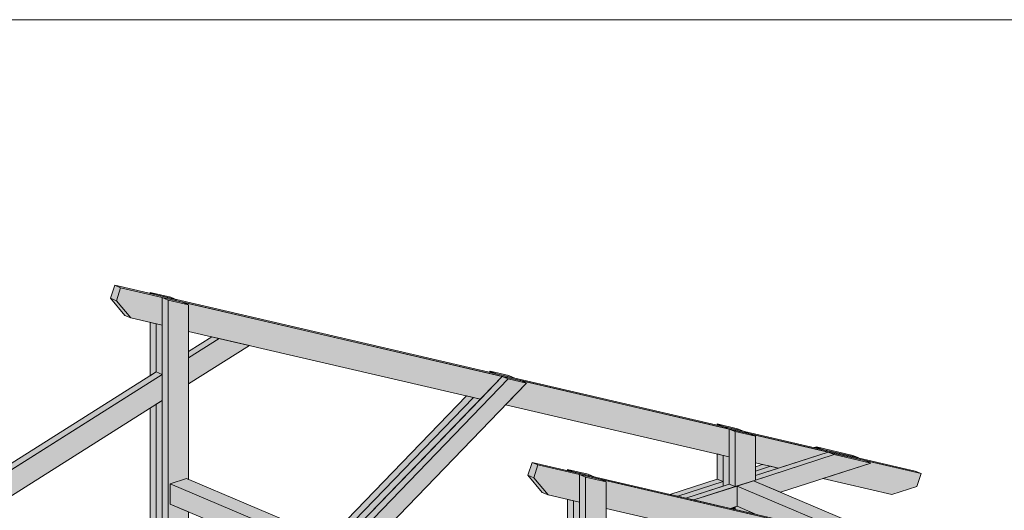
# Model space of a CAD drawing. Header units: millimetres. Extents: x 0 to 1517, y -116 to 725.
# Tile 495 of 501: x 1331 to 1403, y 422 to 458. Entities that reach past the tile are written whole.
import ezdxf

# ---------------------------------------------------------------- set-up
doc = ezdxf.new("R2010")
doc.units = ezdxf.units.MM
doc.layers.add('Ech.1_100', color=7, linetype='Continuous')
doc.layers.add('Ech.1_75', color=7, linetype='Continuous')

msp = doc.modelspace()

# ---------------------------------------------------------------- hatches: boundary and pattern name
at = {"layer": 'Ech.1_75', "linetype": 'Continuous', "lineweight": 5, "true_color": 0xd4c4b3, "transparency": 33554687}
for points in [[(1337.416, 437.357), (1337.855, 437.171), (1338.164, 438.118), (1337.725, 438.304), (1337.416, 437.357)], [(1338.164, 438.118), (1397.026, 424.469), (1396.587, 424.655), (1337.725, 438.304), (1338.164, 438.118)], [(1338.92, 435.906), (1341.219, 435.372), (1341.219, 437.41), (1338.164, 438.118), (1337.855, 437.171), (1338.92, 435.906)], [(1337.855, 437.171), (1337.416, 437.357), (1338.481, 436.092), (1338.92, 435.906), (1337.855, 437.171)], [(1366.225, 431.611), (1342.726, 437.061), (1343.164, 436.875), (1343.164, 434.921), (1364.617, 429.947), (1366.225, 431.611)], [(1345.411, 434.4), (1344.875, 434.525), (1343.164, 433.444), (1343.164, 432.982), (1345.411, 434.4)], [(1347.63, 433.886), (1345.411, 434.4), (1343.164, 432.982), (1343.164, 431.067), (1347.63, 433.886)], [(1244.607, 371.219), (1245.045, 371.033), (1341.219, 431.754), (1340.781, 431.94), (1244.607, 371.219)], [(1316.763, 416.313), (1318.641, 415.583), (1341.219, 429.839), (1341.219, 431.754), (1316.763, 416.313)], [(1366.476, 429.516), (1382.903, 425.707), (1382.903, 427.744), (1367.58, 431.297), (1368.018, 431.111), (1366.476, 429.516)], [(1384.848, 425.256), (1386.53, 424.865), (1390.202, 426.051), (1384.409, 427.395), (1384.848, 427.209), (1384.848, 425.256)], [(1393.319, 425.245), (1390.64, 425.866), (1384.697, 423.946), (1386.687, 423.102), (1393.319, 425.245)], [(1390.202, 426.051), (1384.848, 424.322), (1384.848, 423.994), (1390.64, 425.866), (1390.202, 426.051)], [(1389.173, 426.374), (1389.763, 426.237), (1389.325, 426.423), (1389.173, 426.374)], [(1392.003, 425.802), (1389.325, 426.423), (1389.763, 426.237), (1392.442, 425.616), (1392.003, 425.802)], [(1390.64, 425.866), (1393.319, 425.245), (1392.88, 425.43), (1390.202, 426.051), (1390.64, 425.866)], [(1368.107, 424.348), (1368.545, 424.162), (1368.854, 425.109), (1368.416, 425.295), (1368.107, 424.348)], [(1368.854, 425.109), (1427.716, 411.46), (1427.278, 411.646), (1368.416, 425.295), (1368.854, 425.109)], [(1369.61, 422.896), (1371.91, 422.363), (1371.91, 424.401), (1368.854, 425.109), (1368.545, 424.162), (1369.61, 422.896)], [(1385.94, 425.002), (1385.35, 425.139), (1384.848, 424.977), (1384.848, 424.649), (1385.94, 425.002)], [(1389.799, 424.107), (1394.881, 422.929), (1396.716, 423.522), (1397.026, 424.469), (1392.88, 425.43), (1393.319, 425.245), (1389.799, 424.107)], [(1368.545, 424.162), (1368.107, 424.348), (1369.172, 423.082), (1369.61, 422.896), (1368.545, 424.162)], [(1386.53, 424.865), (1385.94, 425.002), (1384.848, 424.649), (1384.848, 424.322), (1386.53, 424.865)], [(1373.855, 421.912), (1395.307, 416.938), (1396.915, 418.602), (1373.416, 424.051), (1373.855, 423.865), (1373.855, 421.912)], [(1378.555, 422.944), (1379.145, 422.807), (1382.464, 423.879), (1382.026, 424.065), (1378.555, 422.944)], [(1379.145, 422.807), (1379.735, 422.67), (1382.464, 423.552), (1382.464, 423.879), (1379.145, 422.807)], [(1379.735, 422.67), (1380.325, 422.533), (1383.341, 423.508), (1382.903, 423.693), (1379.735, 422.67)], [(1380.325, 422.533), (1383.004, 421.912), (1383.492, 422.07), (1383.492, 423.556), (1380.325, 422.533)]]:
    msp.add_hatch(color=9, dxfattribs=at).paths.add_polyline_path(points)
at = {"layer": 'Ech.1_75', "linetype": 'Continuous', "lineweight": 5, "true_color": 0xe0c8b3, "transparency": 33554687}
for points in [[(1340.342, 437.697), (1340.781, 437.596), (1340.342, 437.782), (1340.342, 437.697)], [(1341.849, 437.432), (1340.342, 437.782), (1340.781, 437.596), (1342.287, 437.246), (1341.849, 437.432)], [(1341.657, 437.224), (1341.219, 437.41), (1341.219, 410.227), (1341.657, 410.041), (1341.657, 437.224)], [(1341.657, 437.224), (1343.164, 436.875), (1342.726, 437.061), (1341.219, 437.41), (1341.657, 437.224)], [(1343.164, 436.875), (1341.657, 437.224), (1341.657, 400.107), (1343.164, 401.058), (1343.164, 408.029), (1341.808, 408.603), (1341.808, 410.254), (1343.164, 411.02), (1343.164, 421.654), (1341.808, 422.229), (1341.808, 423.715), (1343.013, 424.105), (1343.164, 424.041), (1343.164, 436.875)], [(1340.781, 435.474), (1340.342, 435.576), (1340.342, 431.663), (1340.781, 431.94), (1340.781, 435.474)], [(1340.342, 410.599), (1340.781, 410.413), (1340.781, 429.562), (1340.342, 429.285), (1340.342, 410.599)], [(1383.533, 427.766), (1382.026, 428.116), (1382.464, 427.93), (1383.971, 427.58), (1383.533, 427.766)], [(1382.026, 428.032), (1382.464, 427.93), (1382.026, 428.116), (1382.026, 428.032)], [(1382.903, 423.693), (1383.341, 423.508), (1383.341, 427.558), (1382.903, 427.744), (1382.903, 423.693)], [(1383.341, 427.558), (1384.848, 427.209), (1384.409, 427.395), (1382.903, 427.744), (1383.341, 427.558)], [(1384.848, 427.209), (1383.341, 427.558), (1383.341, 423.508), (1384.848, 423.994), (1384.848, 427.209)], [(1382.464, 425.808), (1382.026, 425.91), (1382.026, 424.065), (1382.464, 423.879), (1382.464, 425.808)], [(1371.033, 424.688), (1371.471, 424.586), (1371.033, 424.772), (1371.033, 424.688)], [(1372.539, 424.423), (1371.033, 424.772), (1371.471, 424.586), (1372.978, 424.237), (1372.539, 424.423)], [(1371.91, 397.218), (1372.348, 397.032), (1372.348, 424.215), (1371.91, 424.401), (1371.91, 397.218)], [(1373.416, 424.051), (1371.91, 424.401), (1372.348, 424.215), (1373.855, 423.865), (1373.416, 424.051)], [(1373.855, 423.865), (1372.348, 424.215), (1372.348, 387.098), (1373.855, 388.049), (1373.855, 395.019), (1372.499, 395.594), (1372.499, 397.245), (1373.855, 398.011), (1373.855, 408.645), (1372.499, 409.22), (1372.499, 410.706), (1373.704, 411.095), (1373.855, 411.031), (1373.855, 423.865)], [(1371.471, 422.465), (1371.033, 422.566), (1371.033, 418.654), (1371.471, 418.93), (1371.471, 422.465)], [(1383.004, 421.912), (1383.341, 421.834), (1383.341, 422.021), (1383.004, 421.912)], [(1383.341, 421.834), (1384.848, 421.485), (1384.848, 421.495), (1383.492, 422.07), (1383.341, 422.021), (1383.341, 421.834)]]:
    msp.add_hatch(color=9, dxfattribs=at).paths.add_polyline_path(points)
at = {"layer": 'Ech.1_75', "linetype": 'Continuous', "lineweight": 5, "true_color": 0xf7d1b3, "transparency": 33554687}
for points in [[(1341.219, 435.372), (1340.781, 435.474), (1340.781, 431.94), (1341.219, 431.754), (1341.219, 435.372)], [(1340.781, 412.58), (1341.219, 412.395), (1341.219, 429.839), (1340.781, 429.562), (1340.781, 412.58)], [(1382.903, 427.744), (1384.409, 427.395), (1383.971, 427.58), (1382.464, 427.93), (1382.903, 427.744)], [(1382.903, 425.707), (1382.464, 425.808), (1382.464, 423.552), (1382.903, 423.693), (1382.903, 425.707)], [(1371.91, 422.363), (1371.471, 422.465), (1371.471, 418.93), (1371.91, 418.744), (1371.91, 422.363)]]:
    msp.add_hatch(color=254, dxfattribs=at).paths.add_polyline_path(points)
at = {"layer": 'Ech.1_75', "linetype": 'Continuous', "lineweight": 5, "true_color": 0xe0d9d1, "transparency": 33554687}
for points in [[(1366.663, 431.426), (1366.225, 431.611), (1354.336, 419.305), (1354.774, 419.119), (1366.663, 431.426)], [(1365.281, 431.914), (1365.786, 431.797), (1365.348, 431.983), (1365.281, 431.914)], [(1366.703, 431.669), (1365.348, 431.983), (1365.786, 431.797), (1367.141, 431.483), (1366.703, 431.669)], [(1367.58, 431.297), (1366.225, 431.611), (1366.663, 431.426), (1368.018, 431.111), (1367.58, 431.297)], [(1368.018, 431.111), (1366.663, 431.426), (1354.774, 419.119), (1355.95, 418.621), (1368.018, 431.111)], [(1364.112, 430.064), (1363.607, 430.181), (1353.459, 419.677), (1353.897, 419.491), (1364.112, 430.064)], [(1364.617, 429.947), (1364.112, 430.064), (1353.897, 419.491), (1354.336, 419.305), (1364.617, 429.947)]]:
    msp.add_hatch(color=254, dxfattribs=at).paths.add_polyline_path(points)
at = {"layer": 'Ech.1_75', "linetype": 'Continuous', "lineweight": 5, "true_color": 0xe3bbbb, "transparency": 33554687}
for points in [[(1343.013, 424.105), (1341.808, 423.715), (1364.09, 414.27), (1364.943, 414.809), (1343.013, 424.105)], [(1341.808, 422.229), (1362.682, 413.381), (1364.09, 414.27), (1341.808, 423.715), (1341.808, 422.229)], [(1392.644, 419.677), (1395.972, 418.905), (1396.038, 418.974), (1396.894, 418.775), (1384.697, 423.946), (1383.492, 423.556), (1392.644, 419.677)], [(1384.902, 421.472), (1392.644, 419.677), (1383.492, 423.556), (1383.492, 422.07), (1384.902, 421.472)]]:
    msp.add_hatch(color=9, dxfattribs=at).paths.add_polyline_path(points)

# ---------------------------------------------------------------- linework, layer by layer
at = {"layer": 'Ech.1_100', "color": 7, "linetype": 'Continuous', "lineweight": 5}
msp.add_lwpolyline([(1510.917, 244.798), (1510.917, 457.821), (933.687, 457.821), (933.687, 244.798), (1510.917, 244.798)], close=True, dxfattribs=at)
at = {"layer": 'Ech.1_75', "color": 7, "linetype": 'Continuous', "lineweight": 5}
for points in [[(1337.416, 437.357), (1337.855, 437.171), (1338.164, 438.118), (1337.725, 438.304), (1337.416, 437.357)], [(1338.164, 438.118), (1397.026, 424.469), (1396.587, 424.655), (1337.725, 438.304), (1338.164, 438.118)], [(1338.92, 435.906), (1341.219, 435.372), (1341.219, 437.41), (1338.164, 438.118), (1337.855, 437.171), (1338.92, 435.906)], [(1337.855, 437.171), (1337.416, 437.357), (1338.481, 436.092), (1338.92, 435.906), (1337.855, 437.171)], [(1340.342, 437.697), (1340.781, 437.596), (1340.342, 437.782), (1340.342, 437.697)], [(1341.849, 437.432), (1340.342, 437.782), (1340.781, 437.596), (1342.287, 437.246), (1341.849, 437.432)], [(1341.657, 437.224), (1341.219, 437.41), (1341.219, 410.227), (1341.657, 410.041), (1341.657, 437.224)], [(1341.657, 437.224), (1343.164, 436.875), (1342.726, 437.061), (1341.219, 437.41), (1341.657, 437.224)], [(1343.164, 436.875), (1341.657, 437.224), (1341.657, 400.107), (1343.164, 401.058), (1343.164, 408.029), (1341.808, 408.603), (1341.808, 410.254), (1343.164, 411.02), (1343.164, 421.654), (1341.808, 422.229), (1341.808, 423.715), (1343.013, 424.105), (1343.164, 424.041), (1343.164, 436.875)], [(1366.225, 431.611), (1342.726, 437.061), (1343.164, 436.875), (1343.164, 434.921), (1364.617, 429.947), (1366.225, 431.611)], [(1340.781, 435.474), (1340.342, 435.576), (1340.342, 431.663), (1340.781, 431.94), (1340.781, 435.474)], [(1341.219, 435.372), (1340.781, 435.474), (1340.781, 431.94), (1341.219, 431.754), (1341.219, 435.372)], [(1345.411, 434.4), (1344.875, 434.525), (1343.164, 433.444), (1343.164, 432.982), (1345.411, 434.4)], [(1347.63, 433.886), (1345.411, 434.4), (1343.164, 432.982), (1343.164, 431.067), (1347.63, 433.886)], [(1244.607, 371.219), (1245.045, 371.033), (1341.219, 431.754), (1340.781, 431.94), (1244.607, 371.219)], [(1316.763, 416.313), (1318.641, 415.583), (1341.219, 429.839), (1341.219, 431.754), (1316.763, 416.313)], [(1366.663, 431.426), (1366.225, 431.611), (1354.336, 419.305), (1354.774, 419.119), (1366.663, 431.426)], [(1365.281, 431.914), (1365.786, 431.797), (1365.348, 431.983), (1365.281, 431.914)], [(1366.703, 431.669), (1365.348, 431.983), (1365.786, 431.797), (1367.141, 431.483), (1366.703, 431.669)], [(1367.58, 431.297), (1366.225, 431.611), (1366.663, 431.426), (1368.018, 431.111), (1367.58, 431.297)], [(1368.018, 431.111), (1366.663, 431.426), (1354.774, 419.119), (1355.95, 418.621), (1368.018, 431.111)], [(1366.476, 429.516), (1382.903, 425.707), (1382.903, 427.744), (1367.58, 431.297), (1368.018, 431.111), (1366.476, 429.516)], [(1364.112, 430.064), (1363.607, 430.181), (1353.459, 419.677), (1353.897, 419.491), (1364.112, 430.064)], [(1340.342, 410.599), (1340.781, 410.413), (1340.781, 429.562), (1340.342, 429.285), (1340.342, 410.599)], [(1340.781, 412.58), (1341.219, 412.395), (1341.219, 429.839), (1340.781, 429.562), (1340.781, 412.58)], [(1364.617, 429.947), (1364.112, 430.064), (1353.897, 419.491), (1354.336, 419.305), (1364.617, 429.947)], [(1383.533, 427.766), (1382.026, 428.116), (1382.464, 427.93), (1383.971, 427.58), (1383.533, 427.766)], [(1382.026, 428.032), (1382.464, 427.93), (1382.026, 428.116), (1382.026, 428.032)], [(1382.903, 427.744), (1384.409, 427.395), (1383.971, 427.58), (1382.464, 427.93), (1382.903, 427.744)], [(1382.903, 423.693), (1383.341, 423.508), (1383.341, 427.558), (1382.903, 427.744), (1382.903, 423.693)], [(1383.341, 427.558), (1384.848, 427.209), (1384.409, 427.395), (1382.903, 427.744), (1383.341, 427.558)], [(1384.848, 427.209), (1383.341, 427.558), (1383.341, 423.508), (1384.848, 423.994), (1384.848, 427.209)], [(1384.848, 425.256), (1386.53, 424.865), (1390.202, 426.051), (1384.409, 427.395), (1384.848, 427.209), (1384.848, 425.256)], [(1382.464, 425.808), (1382.026, 425.91), (1382.026, 424.065), (1382.464, 423.879), (1382.464, 425.808)], [(1382.903, 425.707), (1382.464, 425.808), (1382.464, 423.552), (1382.903, 423.693), (1382.903, 425.707)], [(1393.319, 425.245), (1390.64, 425.866), (1384.697, 423.946), (1386.687, 423.102), (1393.319, 425.245)], [(1390.202, 426.051), (1384.848, 424.322), (1384.848, 423.994), (1390.64, 425.866), (1390.202, 426.051)], [(1389.173, 426.374), (1389.763, 426.237), (1389.325, 426.423), (1389.173, 426.374)], [(1392.003, 425.802), (1389.325, 426.423), (1389.763, 426.237), (1392.442, 425.616), (1392.003, 425.802)], [(1390.64, 425.866), (1393.319, 425.245), (1392.88, 425.43), (1390.202, 426.051), (1390.64, 425.866)], [(1368.107, 424.348), (1368.545, 424.162), (1368.854, 425.109), (1368.416, 425.295), (1368.107, 424.348)], [(1368.854, 425.109), (1427.716, 411.46), (1427.278, 411.646), (1368.416, 425.295), (1368.854, 425.109)], [(1369.61, 422.896), (1371.91, 422.363), (1371.91, 424.401), (1368.854, 425.109), (1368.545, 424.162), (1369.61, 422.896)], [(1385.94, 425.002), (1385.35, 425.139), (1384.848, 424.977), (1384.848, 424.649), (1385.94, 425.002)], [(1389.799, 424.107), (1394.881, 422.929), (1396.716, 423.522), (1397.026, 424.469), (1392.88, 425.43), (1393.319, 425.245), (1389.799, 424.107)], [(1368.545, 424.162), (1368.107, 424.348), (1369.172, 423.082), (1369.61, 422.896), (1368.545, 424.162)], [(1371.033, 424.688), (1371.471, 424.586), (1371.033, 424.772), (1371.033, 424.688)], [(1372.539, 424.423), (1371.033, 424.772), (1371.471, 424.586), (1372.978, 424.237), (1372.539, 424.423)], [(1371.91, 397.218), (1372.348, 397.032), (1372.348, 424.215), (1371.91, 424.401), (1371.91, 397.218)], [(1373.416, 424.051), (1371.91, 424.401), (1372.348, 424.215), (1373.855, 423.865), (1373.416, 424.051)], [(1386.53, 424.865), (1385.94, 425.002), (1384.848, 424.649), (1384.848, 424.322), (1386.53, 424.865)], [(1343.013, 424.105), (1341.808, 423.715), (1364.09, 414.27), (1364.943, 414.809), (1343.013, 424.105)], [(1341.808, 422.229), (1362.682, 413.381), (1364.09, 414.27), (1341.808, 423.715), (1341.808, 422.229)], [(1373.855, 423.865), (1372.348, 424.215), (1372.348, 387.098), (1373.855, 388.049), (1373.855, 395.019), (1372.499, 395.594), (1372.499, 397.245), (1373.855, 398.011), (1373.855, 408.645), (1372.499, 409.22), (1372.499, 410.706), (1373.704, 411.095), (1373.855, 411.031), (1373.855, 423.865)], [(1373.855, 421.912), (1395.307, 416.938), (1396.915, 418.602), (1373.416, 424.051), (1373.855, 423.865), (1373.855, 421.912)], [(1378.555, 422.944), (1379.145, 422.807), (1382.464, 423.879), (1382.026, 424.065), (1378.555, 422.944)], [(1379.145, 422.807), (1379.735, 422.67), (1382.464, 423.552), (1382.464, 423.879), (1379.145, 422.807)], [(1379.735, 422.67), (1380.325, 422.533), (1383.341, 423.508), (1382.903, 423.693), (1379.735, 422.67)], [(1392.644, 419.677), (1395.972, 418.905), (1396.038, 418.974), (1396.894, 418.775), (1384.697, 423.946), (1383.492, 423.556), (1392.644, 419.677)], [(1380.325, 422.533), (1383.004, 421.912), (1383.492, 422.07), (1383.492, 423.556), (1380.325, 422.533)], [(1384.902, 421.472), (1392.644, 419.677), (1383.492, 423.556), (1383.492, 422.07), (1384.902, 421.472)], [(1371.471, 422.465), (1371.033, 422.566), (1371.033, 418.654), (1371.471, 418.93), (1371.471, 422.465)], [(1371.91, 422.363), (1371.471, 422.465), (1371.471, 418.93), (1371.91, 418.744), (1371.91, 422.363)], [(1383.004, 421.912), (1383.341, 421.834), (1383.341, 422.021), (1383.004, 421.912)], [(1383.341, 421.834), (1384.848, 421.485), (1384.848, 421.495), (1383.492, 422.07), (1383.341, 422.021), (1383.341, 421.834)]]:
    msp.add_lwpolyline(points, close=True, dxfattribs=at)

doc.saveas('drawing.dxf')
